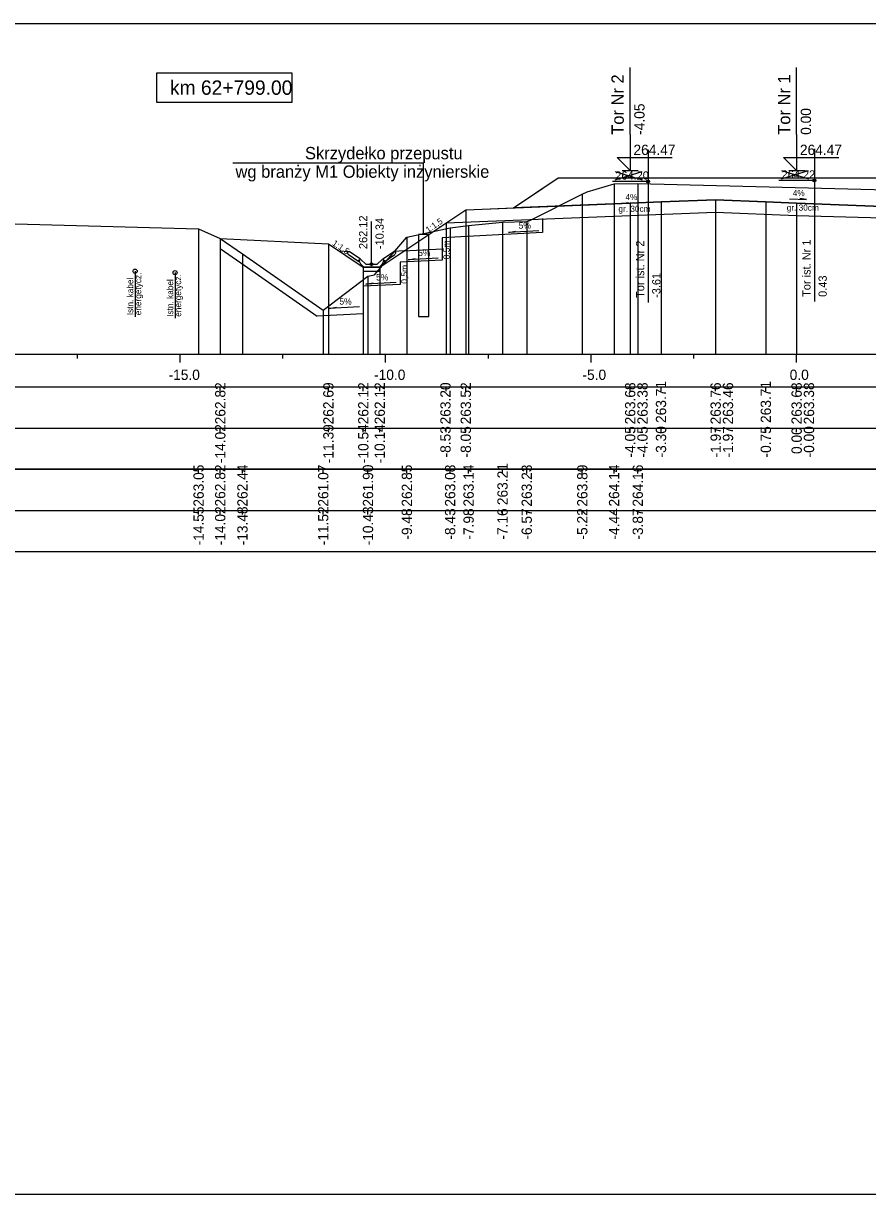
# Model space of a CAD drawing. Extents: x 6516023 to 6560129, y 5513077 to 5529206.
# Drawn here: x 6520308.68 to 6520329.21, y 5514451.16 to 5514479.66 of the extents above; entities that cross this region are included whole.
import ezdxf

# ---------------------------------------------------------------- set-up
doc = ezdxf.new("R2010")
doc.units = 0
for name, color, linetype in [('IR_default', 7, 'Continuous'), ('TOR_PRZEK_P-inne branze', 7, 'Continuous'), ('TOR_PRZEK_P-kable', 7, 'Continuous'), ('TOR_PRZEK_P-komponent', 7, 'Continuous'), ('TOR_PRZEK_P-odwodnienie', 7, 'Continuous'), ('TOR_PRZEK_P-opisy', 7, 'Continuous'), ('TOR_PRZEK_P-schodkowanie+wymiana', 7, 'Continuous'), ('TOR_PRZEK_P-tabelka istniejace', 7, 'Continuous'), ('TOR_PRZEK_P-tabelka projektowane', 7, 'Continuous'), ('TOR_PRZEK_P-teren istniejacy', 7, 'Continuous'), ('TOR_PRZEK_P-tory istniejace', 7, 'Continuous'), ('TOR_PRZEK_P-tory projektowane', 7, 'Continuous'), ('TOR_PRZEK_P-uklad odniesienia', 7, 'Continuous'), ('TOR_PRZEK_P-warstwa ochronna I', 7, 'Continuous'), ('TOR_PRZEK_P-warstwa ochronna II', 7, 'Continuous'), ('TOR_PS_T-skarpy projektowane', 7, 'Continuous'), ('TOR_RAMKI-ramka+tabelka 1', 7, 'Continuous')]:
    doc.layers.add(name, color=color, linetype=linetype)

msp = doc.modelspace()

# ---------------------------------------------------------------- linework, layer by layer
at = {"layer": 'IR_default'}
msp.add_lwpolyline([(6520313.465, 5514474.424), (6520316.095, 5514474.293), (6520316.945, 5514473.726), (6520317.345, 5514473.726), (6520319.438, 5514475.122), (6520319.838, 5514475.138), (6520320.598, 5514475.168), (6520321.312, 5514475.644), (6520321.688, 5514475.895), (6520322.894, 5514475.895), (6520325.188, 5514475.895), (6520325.378, 5514475.895), (6520325.738, 5514475.895), (6520328.032, 5514475.895), (6520329.238, 5514475.895)], dxfattribs=at)
at = {"layer": 'TOR_PRZEK_P-inne branze'}
for p, q in [((6520318.413, 5514476.257), (6520313.774, 5514476.257)), ((6520318.413, 5514474.522), (6520318.413, 5514476.257))]:
    msp.add_line(p, q, dxfattribs=at)
msp.add_lwpolyline([(6520318.288, 5514472.522), (6520318.538, 5514472.522), (6520318.538, 5514474.522), (6520318.288, 5514474.522)], close=True, dxfattribs=at)
at = {"layer": 'TOR_PRZEK_P-kable'}
for p, q in [((6520311.393, 5514473.628), (6520311.393, 5514472.519)), ((6520312.365, 5514473.591), (6520312.365, 5514472.481))]:
    msp.add_line(p, q, dxfattribs=at)
for centre in [(6520311.393, 5514473.628), (6520312.365, 5514473.591)]:
    msp.add_circle(centre, 0.05, dxfattribs=at)
at = {"layer": 'TOR_PRZEK_P-komponent'}
msp.add_lwpolyline([(6520321.688, 5514475.895), (6520325.188, 5514475.895), (6520325.738, 5514475.895), (6520329.238, 5514475.895), (6520331.538, 5514475.895), (6520335.038, 5514475.895), (6520336.288, 5514475.895), (6520339.788, 5514475.895), (6520340.873, 5514475.171), (6520338.038, 5514475.285), (6520337.288, 5514475.315), (6520336.038, 5514475.365), (6520335.288, 5514475.365), (6520334.038, 5514475.315), (6520333.288, 5514475.285), (6520330.588, 5514475.177), (6520330.188, 5514475.178), (6520327.488, 5514475.286), (6520326.738, 5514475.316), (6520325.518, 5514475.365), (6520324.188, 5514475.312), (6520323.438, 5514475.282), (6520320.598, 5514475.168), (6520320.598, 5514475.168)], close=True, dxfattribs=at)
at = {"layer": 'TOR_PRZEK_P-odwodnienie'}
for p, q in [((6520317.145, 5514473.796), (6520317.145, 5514474.84)), ((6520316.836, 5514473.855), (6520316.575, 5514474.03)), ((6520316.88, 5514473.922), (6520316.6, 5514474.109)), ((6520316.847, 5514473.872), (6520316.836, 5514473.855)), ((6520316.837, 5514473.891), (6520316.885, 5514473.915)), ((6520316.88, 5514473.922), (6520316.872, 5514473.909)), ((6520317.005, 5514473.796), (6520316.885, 5514473.915)), ((6520317.285, 5514473.796), (6520317.405, 5514473.915)), ((6520317.405, 5514473.915), (6520317.452, 5514473.891)), ((6520317.41, 5514473.922), (6520317.69, 5514474.109)), ((6520317.41, 5514473.922), (6520317.418, 5514473.909)), ((6520317.443, 5514473.872), (6520317.454, 5514473.855)), ((6520317.454, 5514473.855), (6520317.715, 5514474.03)), ((6520316.955, 5514473.726), (6520317.335, 5514473.726)), ((6520317.005, 5514473.796), (6520317.285, 5514473.796))]:
    msp.add_line(p, q, dxfattribs=at)
for points in [[(6520316.353, 5514474.121), (6520316.6, 5514474.109)], [(6520317.936, 5514474.121), (6520317.69, 5514474.109)], [(6520316.55, 5514474.082), (6520316.6, 5514474.109)], [(6520316.55, 5514474.082), (6520316.575, 5514474.03)], [(6520316.872, 5514473.909), (6520316.837, 5514473.891)], [(6520316.885, 5514473.796), (6520316.837, 5514473.891)], [(6520316.837, 5514473.891), (6520316.847, 5514473.872)], [(6520317.405, 5514473.796), (6520317.452, 5514473.891)], [(6520317.418, 5514473.909), (6520317.453, 5514473.891)], [(6520317.453, 5514473.891), (6520317.443, 5514473.872)], [(6520317.74, 5514474.082), (6520317.69, 5514474.109)], [(6520317.74, 5514474.082), (6520317.715, 5514474.03)], [(6520316.955, 5514473.726), (6520316.885, 5514473.796)], [(6520317.345, 5514473.726), (6520316.945, 5514473.726), (6520316.945, 5514473.626), (6520317.345, 5514473.626), (6520317.345, 5514473.726)], [(6520317.335, 5514473.726), (6520317.405, 5514473.796)]]:
    msp.add_lwpolyline(points, dxfattribs=at)
msp.add_circle((6520317.145, 5514473.796), 0.035, dxfattribs=at)
at = {"layer": 'TOR_PRZEK_P-opisy'}
for points in [[(6520323.647, 5514475.291), (6520323.229, 5514475.272), (6520323.397, 5514475.3)], [(6520327.314, 5514475.387), (6520327.732, 5514475.368), (6520327.564, 5514475.397)]]:
    msp.add_lwpolyline(points, dxfattribs=at)
at = {"layer": 'TOR_PRZEK_P-schodkowanie+wymiana'}
for p, q in [((6520321.306, 5514474.913), (6520321.306, 5514474.565)), ((6520321.306, 5514474.565), (6520318.862, 5514474.442)), ((6520318.862, 5514474.442), (6520318.862, 5514473.899)), ((6520318.862, 5514474.161), (6520317.926, 5514474.114)), ((6520318.862, 5514473.899), (6520317.839, 5514473.848)), ((6520317.839, 5514473.848), (6520317.839, 5514473.305)), ((6520317.839, 5514473.305), (6520316.945, 5514473.261)), ((6520316.945, 5514473.261), (6520316.945, 5514472.592)), ((6520316.945, 5514472.592), (6520315.825, 5514472.536))]:
    msp.add_line(p, q, dxfattribs=at)
msp.add_lwpolyline([(6520313.465, 5514474.18), (6520313.964, 5514473.829), (6520315.825, 5514472.536)], dxfattribs=at)
at = {"layer": 'TOR_PRZEK_P-tabelka istniejace'}
for p, q in [((6520312.938, 5514468.706), (6520312.938, 5514468.806)), ((6520313.463, 5514468.706), (6520313.463, 5514468.806)), ((6520314.004, 5514468.706), (6520314.004, 5514468.806)), ((6520315.97, 5514468.706), (6520315.97, 5514468.806)), ((6520317.059, 5514468.706), (6520317.059, 5514468.806)), ((6520318.005, 5514468.706), (6520318.005, 5514468.806)), ((6520319.057, 5514468.706), (6520319.057, 5514468.806)), ((6520319.507, 5514468.706), (6520319.507, 5514468.806)), ((6520320.332, 5514468.706), (6520320.332, 5514468.806)), ((6520320.921, 5514468.706), (6520320.921, 5514468.806)), ((6520322.273, 5514468.706), (6520322.273, 5514468.806)), ((6520323.046, 5514468.706), (6520323.046, 5514468.806)), ((6520323.623, 5514468.706), (6520323.623, 5514468.806)), ((6520276.663, 5514467.806), (6520370.463, 5514467.806)), ((6520312.938, 5514467.706), (6520312.938, 5514467.806)), ((6520313.463, 5514467.706), (6520313.463, 5514467.806)), ((6520314.004, 5514467.706), (6520314.004, 5514467.806)), ((6520315.97, 5514467.706), (6520315.97, 5514467.806)), ((6520317.059, 5514467.706), (6520317.059, 5514467.806)), ((6520318.005, 5514467.706), (6520318.005, 5514467.806)), ((6520319.057, 5514467.706), (6520319.057, 5514467.806)), ((6520319.507, 5514467.706), (6520319.507, 5514467.806)), ((6520320.332, 5514467.706), (6520320.332, 5514467.806)), ((6520320.921, 5514467.706), (6520320.921, 5514467.806)), ((6520322.273, 5514467.706), (6520322.273, 5514467.806)), ((6520323.046, 5514467.706), (6520323.046, 5514467.806)), ((6520323.623, 5514467.706), (6520323.623, 5514467.806))]:
    msp.add_line(p, q, dxfattribs=at)
for points in [[(6520323.046, 5514475.751), (6520323.046, 5514471.806), (6520323.046, 5514471.676), (6520323.046, 5514471.606)], [(6520323.623, 5514475.763), (6520323.623, 5514471.806), (6520323.623, 5514471.676), (6520323.623, 5514471.606)], [(6520322.273, 5514475.5), (6520322.273, 5514471.806), (6520322.273, 5514471.676), (6520322.273, 5514471.606)], [(6520319.507, 5514474.742), (6520319.507, 5514471.806), (6520319.507, 5514471.676), (6520319.507, 5514471.606)], [(6520320.332, 5514474.818), (6520320.332, 5514471.806), (6520320.332, 5514471.676), (6520320.332, 5514471.606)], [(6520320.921, 5514474.84), (6520320.921, 5514471.806), (6520320.921, 5514471.676), (6520320.921, 5514471.606)], [(6520312.938, 5514474.656), (6520312.938, 5514471.806), (6520312.938, 5514471.676), (6520312.938, 5514471.606)], [(6520313.463, 5514474.425), (6520313.463, 5514471.806), (6520313.463, 5514471.676), (6520313.463, 5514471.606)], [(6520318.005, 5514474.455), (6520318.005, 5514471.806), (6520318.005, 5514471.676), (6520318.005, 5514471.606)], [(6520319.057, 5514474.683), (6520319.057, 5514471.806), (6520319.057, 5514471.676), (6520319.057, 5514471.606)], [(6520314.004, 5514474.046), (6520314.004, 5514471.806), (6520314.004, 5514471.676), (6520314.004, 5514471.606)], [(6520317.059, 5514473.503), (6520317.059, 5514471.806), (6520317.059, 5514471.676), (6520317.059, 5514471.606)], [(6520315.97, 5514472.678), (6520315.97, 5514471.806), (6520315.97, 5514471.676), (6520315.97, 5514471.606)]]:
    msp.add_lwpolyline(points, dxfattribs=at)
msp.add_lwpolyline([(6520276.663, 5514468.806), (6520276.663, 5514466.806), (6520370.463, 5514466.806), (6520370.463, 5514468.806)], close=True, dxfattribs=at)
at = {"layer": 'TOR_PRZEK_P-tabelka projektowane'}
for p, q in [((6520313.465, 5514470.706), (6520313.465, 5514470.806)), ((6520316.095, 5514470.706), (6520316.095, 5514470.806)), ((6520316.945, 5514470.706), (6520316.945, 5514470.806)), ((6520317.345, 5514470.706), (6520317.345, 5514470.806)), ((6520318.959, 5514470.706), (6520318.959, 5514470.806)), ((6520319.438, 5514470.706), (6520319.438, 5514470.806)), ((6520323.438, 5514470.706), (6520323.438, 5514470.806)), ((6520323.438, 5514470.706), (6520323.438, 5514470.806)), ((6520324.188, 5514470.706), (6520324.188, 5514470.806)), ((6520325.518, 5514470.706), (6520325.518, 5514470.806)), ((6520325.518, 5514470.706), (6520325.518, 5514470.806)), ((6520326.738, 5514470.706), (6520326.738, 5514470.806)), ((6520327.488, 5514470.706), (6520327.488, 5514470.806)), ((6520327.488, 5514470.706), (6520327.488, 5514470.806)), ((6520276.663, 5514469.806), (6520370.463, 5514469.806)), ((6520313.465, 5514469.706), (6520313.465, 5514469.806)), ((6520316.095, 5514469.706), (6520316.095, 5514469.806)), ((6520316.945, 5514469.706), (6520316.945, 5514469.806)), ((6520317.345, 5514469.706), (6520317.345, 5514469.806)), ((6520318.959, 5514469.706), (6520318.959, 5514469.806)), ((6520319.438, 5514469.706), (6520319.438, 5514469.806)), ((6520323.438, 5514469.706), (6520323.438, 5514469.806)), ((6520323.438, 5514469.706), (6520323.438, 5514469.806)), ((6520324.188, 5514469.706), (6520324.188, 5514469.806)), ((6520325.518, 5514469.706), (6520325.518, 5514469.806)), ((6520325.518, 5514469.706), (6520325.518, 5514469.806)), ((6520326.738, 5514469.706), (6520326.738, 5514469.806)), ((6520327.488, 5514469.706), (6520327.488, 5514469.806)), ((6520327.488, 5514469.706), (6520327.488, 5514469.806))]:
    msp.add_line(p, q, dxfattribs=at)
for points in [[(6520323.438, 5514475.282), (6520323.438, 5514471.806), (6520323.438, 5514471.676), (6520323.438, 5514471.606)], [(6520324.188, 5514475.312), (6520324.188, 5514471.806), (6520324.188, 5514471.676), (6520324.188, 5514471.606)], [(6520325.518, 5514475.365), (6520325.518, 5514471.806), (6520325.518, 5514471.676), (6520325.518, 5514471.606)], [(6520326.738, 5514475.316), (6520326.738, 5514471.806), (6520326.738, 5514471.676), (6520326.738, 5514471.606)], [(6520327.488, 5514475.286), (6520327.488, 5514471.806), (6520327.488, 5514471.676), (6520327.488, 5514471.606)], [(6520319.438, 5514475.122), (6520319.438, 5514471.806), (6520319.438, 5514471.676), (6520319.438, 5514471.606)], [(6520323.438, 5514474.982), (6520323.438, 5514471.806), (6520323.438, 5514471.676), (6520323.438, 5514471.606)], [(6520325.518, 5514475.065), (6520325.518, 5514471.806), (6520325.518, 5514471.676), (6520325.518, 5514471.606)], [(6520327.488, 5514474.986), (6520327.488, 5514471.806), (6520327.488, 5514471.676), (6520327.488, 5514471.606)], [(6520318.959, 5514474.802), (6520318.959, 5514471.806), (6520318.959, 5514471.676), (6520318.959, 5514471.606)], [(6520313.465, 5514474.424), (6520313.465, 5514471.806), (6520313.465, 5514471.676), (6520313.465, 5514471.606)], [(6520316.095, 5514474.293), (6520316.095, 5514471.806), (6520316.095, 5514471.676), (6520316.095, 5514471.606)], [(6520316.945, 5514473.726), (6520316.945, 5514471.806), (6520316.945, 5514471.676), (6520316.945, 5514471.606)], [(6520317.345, 5514473.726), (6520317.345, 5514471.806), (6520317.345, 5514471.676), (6520317.345, 5514471.606)]]:
    msp.add_lwpolyline(points, dxfattribs=at)
msp.add_lwpolyline([(6520276.663, 5514470.806), (6520276.663, 5514468.806), (6520370.463, 5514468.806), (6520370.463, 5514470.806)], close=True, dxfattribs=at)
at = {"layer": 'TOR_PRZEK_P-teren istniejacy'}
msp.add_lwpolyline([(6520305.496, 5514474.864), (6520312.938, 5514474.656), (6520313.463, 5514474.425), (6520314.004, 5514474.046), (6520315.97, 5514472.678), (6520317.059, 5514473.503), (6520317.214, 5514473.541), (6520318.005, 5514474.455), (6520319.057, 5514474.683), (6520319.507, 5514474.742), (6520320.332, 5514474.818), (6520320.921, 5514474.84), (6520320.999, 5514474.863), (6520322.273, 5514475.5), (6520322.389, 5514475.559), (6520323.046, 5514475.751), (6520323.623, 5514475.763), (6520337.354, 5514475.409)], dxfattribs=at)
at = {"layer": 'TOR_PRZEK_P-tory istniejace'}
for p, q in [((6520323.873, 5514476.581), (6520323.873, 5514472.861)), ((6520327.92, 5514476.606), (6520327.92, 5514472.886)), ((6520323.074, 5514475.853), (6520323.726, 5514476.056)), ((6520323.074, 5514476.056), (6520323.726, 5514475.853)), ((6520327.921, 5514475.831), (6520327.055, 5514475.831)), ((6520327.121, 5514475.878), (6520327.773, 5514476.081)), ((6520327.121, 5514476.081), (6520327.773, 5514475.878)), ((6520323.874, 5514475.806), (6520323.008, 5514475.806))]:
    msp.add_line(p, q, dxfattribs=at)
for centre in [(6520323.874, 5514475.806), (6520327.921, 5514475.831)]:
    msp.add_circle(centre, 0.035, dxfattribs=at)
at = {"layer": 'TOR_PRZEK_P-tory projektowane'}
for p, q in [((6520323.438, 5514476.952), (6520323.438, 5514478.585)), ((6520327.488, 5514476.952), (6520327.488, 5514478.585)), ((6520323.438, 5514476.952), (6520323.438, 5514476.075)), ((6520327.488, 5514476.952), (6520327.488, 5514476.075)), ((6520323.438, 5514476.075), (6520323.119, 5514476.394)), ((6520323.119, 5514476.394), (6520324.463, 5514476.394)), ((6520327.488, 5514476.075), (6520327.169, 5514476.394)), ((6520327.169, 5514476.394), (6520328.513, 5514476.394)), ((6520323.246, 5514476.075), (6520323.63, 5514476.075)), ((6520327.296, 5514476.075), (6520327.68, 5514476.075))]:
    msp.add_line(p, q, dxfattribs=at)
at = {"layer": 'TOR_PRZEK_P-uklad odniesienia'}
for p, q in [((6520280.463, 5514471.606), (6520370.463, 5514471.606)), ((6520309.988, 5514471.506), (6520309.988, 5514471.606)), ((6520312.488, 5514471.406), (6520312.488, 5514471.606)), ((6520314.988, 5514471.506), (6520314.988, 5514471.606)), ((6520317.488, 5514471.406), (6520317.488, 5514471.606)), ((6520319.988, 5514471.506), (6520319.988, 5514471.606)), ((6520322.488, 5514471.406), (6520322.488, 5514471.606)), ((6520324.988, 5514471.506), (6520324.988, 5514471.606)), ((6520327.488, 5514471.406), (6520327.488, 5514471.606))]:
    msp.add_line(p, q, dxfattribs=at)
msp.add_lwpolyline([(6520315.212, 5514478.444), (6520311.912, 5514478.444), (6520311.912, 5514477.744), (6520315.212, 5514477.744)], close=True, dxfattribs=at)
at = {"layer": 'TOR_PRZEK_P-warstwa ochronna I'}
msp.add_lwpolyline([(6520318.959, 5514474.802), (6520323.438, 5514474.982), (6520325.518, 5514475.065), (6520327.488, 5514474.986), (6520330.188, 5514474.909)], dxfattribs=at)
at = {"layer": 'TOR_PRZEK_P-warstwa ochronna II'}
msp.add_lwpolyline([(6520313.465, 5514474.424), (6520316.095, 5514474.293), (6520316.945, 5514473.726), (6520317.345, 5514473.726), (6520319.438, 5514475.122), (6520323.438, 5514475.282), (6520324.188, 5514475.312), (6520325.518, 5514475.365), (6520326.738, 5514475.316), (6520327.488, 5514475.286), (6520330.188, 5514475.178), (6520330.588, 5514475.177), (6520333.288, 5514475.285), (6520334.038, 5514475.315), (6520335.288, 5514475.365), (6520336.038, 5514475.365), (6520337.288, 5514475.315), (6520338.038, 5514475.285), (6520342.038, 5514475.125), (6520344.277, 5514473.623), (6520344.868, 5514473.228), (6520345.268, 5514473.228), (6520346.118, 5514473.795), (6520348.966, 5514473.937)], dxfattribs=at)
at = {"layer": 'TOR_PS_T-skarpy projektowane'}
for points in [[(6520321.212, 5514474.609), (6520320.477, 5514474.569), (6520320.65, 5514474.6)], [(6520318.769, 5514473.944), (6520318.033, 5514473.904), (6520318.206, 5514473.935)], [(6520317.746, 5514473.35), (6520317.01, 5514473.31), (6520317.183, 5514473.341)], [(6520316.852, 5514472.762), (6520316.117, 5514472.722), (6520316.289, 5514472.753)]]:
    msp.add_lwpolyline(points, dxfattribs=at)
at = {"layer": 'TOR_RAMKI-ramka+tabelka 1'}
msp.add_lwpolyline([(6520177.013, 5514479.656), (6520424.513, 5514479.656), (6520424.513, 5514451.156), (6520177.013, 5514451.156)], close=True, dxfattribs=at)

# ---------------------------------------------------------------- texts
at = {"layer": 'TOR_PRZEK_P-inne branze'}
for s, p in [('Skrzydełko przepustu', (6520315.526, 5514476.35)), (' wg branży M1 Obiekty inżynierskie', (6520313.724, 5514475.9))]:
    msp.add_text(s, height=0.3, dxfattribs=at).set_placement(p)
at = {"layer": 'TOR_PRZEK_P-kable'}
for s, p in [('energetycz.', (6520311.542, 5514472.555)), ('Istn. kabel', (6520311.348, 5514472.555)), ('Istn. kabel', (6520312.32, 5514472.517)), ('energetycz.', (6520312.514, 5514472.518))]:
    msp.add_text(s, height=0.14999, rotation=90.0511, dxfattribs=at).set_placement(p)
at = {"layer": 'TOR_PRZEK_P-odwodnienie'}
for s, p in [('262.12', (6520317.041, 5514474.165)), ('-10.34', (6520317.441, 5514474.165))]:
    msp.add_text(s, height=0.2, rotation=90, dxfattribs=at).set_placement(p)
at = {"layer": 'TOR_PRZEK_P-opisy'}
for s, rotation, p in [('4%', 359.8485, (6520327.393, 5514475.453)), ('4%', 0.1515, (6520323.324, 5514475.356)), ('1:1,5', 34.0701, (6520318.525, 5514474.556)), ('1:1,5', 325.9299, (6520316.175, 5514474.274))]:
    msp.add_text(s, height=0.15, rotation=rotation, dxfattribs=at).set_placement(p)
at = {"layer": 'TOR_PRZEK_P-schodkowanie+wymiana'}
for p in [(6520319.044, 5514473.915), (6520318.021, 5514473.321)]:
    msp.add_text('0,5m', height=0.1545, rotation=90, dxfattribs=at).set_placement(p)
at = {"layer": 'TOR_PRZEK_P-tabelka istniejace'}
for s, p in [('263.05', (6520313.063, 5514467.897)), ('262.82', (6520313.588, 5514467.9)), ('262.44', (6520314.129, 5514467.899)), ('261.07', (6520316.095, 5514467.898)), ('261.90', (6520317.184, 5514467.898)), ('262.85', (6520318.13, 5514467.897)), ('263.08', (6520319.182, 5514467.898)), ('263.14', (6520319.632, 5514467.899)), ('263.21', (6520320.457, 5514467.933)), ('263.23', (6520321.046, 5514467.898)), ('263.89', (6520322.398, 5514467.898)), ('264.14', (6520323.171, 5514467.899)), ('264.16', (6520323.748, 5514467.898)), ('-14.55', (6520313.063, 5514466.953)), ('-14.02', (6520313.588, 5514466.956)), ('-13.48', (6520314.129, 5514466.954)), ('-11.52', (6520316.095, 5514466.956)), ('-10.43', (6520317.184, 5514466.954)), ('-9.48', (6520318.13, 5514467.094)), ('-8.43', (6520319.182, 5514467.094)), ('-7.98', (6520319.632, 5514467.094)), ('-7.16', (6520320.457, 5514467.094)), ('-6.57', (6520321.046, 5514467.094)), ('-5.22', (6520322.398, 5514467.096)), ('-4.44', (6520323.171, 5514467.095)), ('-3.87', (6520323.748, 5514467.094))]:
    msp.add_text(s, height=0.25, rotation=90, dxfattribs=at).set_placement(p)
at = {"layer": 'TOR_PRZEK_P-tabelka projektowane'}
for s, p in [('262.82', (6520313.59, 5514469.9)), ('262.69', (6520316.22, 5514469.898)), ('262.12', (6520317.07, 5514469.9)), ('262.12', (6520317.47, 5514469.9)), ('263.20', (6520319.069, 5514469.898)), ('263.52', (6520319.563, 5514469.9)), ('263.68', (6520323.563, 5514469.898)), ('263.38', (6520323.863, 5514469.898)), ('263.71', (6520324.313, 5514469.933)), ('263.76', (6520325.643, 5514469.898)), ('263.46', (6520325.943, 5514469.898)), ('263.71', (6520326.863, 5514469.933)), ('263.68', (6520327.613, 5514469.898)), ('263.38', (6520327.913, 5514469.898)), ('-14.02', (6520313.59, 5514468.956)), ('-11.39', (6520316.22, 5514468.955)), ('-10.54', (6520317.07, 5514468.955)), ('-10.14', (6520317.47, 5514468.955)), ('-8.53', (6520319.069, 5514469.094)), ('-8.05', (6520319.563, 5514469.093)), ('-4.05', (6520323.563, 5514469.093)), ('-4.05', (6520323.863, 5514469.093)), ('-3.30', (6520324.313, 5514469.094)), ('-1.97', (6520325.643, 5514469.094)), ('-1.97', (6520325.943, 5514469.094)), ('-0.75', (6520326.863, 5514469.093)), ('0.00', (6520327.613, 5514469.178)), ('-0.00', (6520327.913, 5514469.094))]:
    msp.add_text(s, height=0.25, rotation=90, dxfattribs=at).set_placement(p)
at = {"layer": 'TOR_PRZEK_P-tory istniejace'}
for s, p in [('264.20', (6520323.074, 5514475.856)), ('264.22', (6520327.121, 5514475.881))]:
    msp.add_text(s, height=0.2, dxfattribs=at).set_placement(p)
for s, rotation, p in [('Tor ist. Nr 2', 90.0511, (6520323.78, 5514472.975)), ('Tor ist. Nr 1', 90.0511, (6520327.827, 5514473.001)), ('-3.61', 90, (6520324.174, 5514472.976)), ('0.43', 90, (6520328.221, 5514473.001))]:
    msp.add_text(s, height=0.2, rotation=rotation, dxfattribs=at).set_placement(p)
at = {"layer": 'TOR_PRZEK_P-tory projektowane'}
for s, height, p in [('Tor Nr 2', 0.3, (6520323.283, 5514476.946)), ('Tor Nr 1', 0.3, (6520327.333, 5514476.946)), ('-4.05', 0.25, (6520323.788, 5514476.945)), ('0.00', 0.25, (6520327.838, 5514476.945))]:
    msp.add_text(s, height=height, rotation=90, dxfattribs=at).set_placement(p)
for p in [(6520323.518, 5514476.455), (6520327.568, 5514476.455)]:
    msp.add_text('264.47', height=0.25, dxfattribs=at).set_placement(p)
at = {"layer": 'TOR_PRZEK_P-uklad odniesienia'}
for s, height, p in [('km 62+799.00', 0.35, (6520312.24, 5514477.919)), ('-15.0', 0.25, (6520312.207, 5514470.981)), ('-10.0', 0.25, (6520317.207, 5514470.981)), ('-5.0', 0.25, (6520322.277, 5514470.981)), ('0.0', 0.25, (6520327.319, 5514470.981))]:
    msp.add_text(s, height=height, dxfattribs=at).set_placement(p)
at = {"layer": 'TOR_PRZEK_P-warstwa ochronna I'}
for p in [(6520323.152, 5514475.07), (6520327.247, 5514475.099)]:
    msp.add_text('gr. 30cm', height=0.15, dxfattribs=at).set_placement(p)
at = {"layer": 'TOR_PS_T-skarpy projektowane'}
for p in [(6520320.724, 5514474.661), (6520318.28, 5514473.995), (6520317.257, 5514473.401), (6520316.363, 5514472.813)]:
    msp.add_text('5%', height=0.1545, dxfattribs=at).set_placement(p)

doc.saveas('drawing.dxf')
